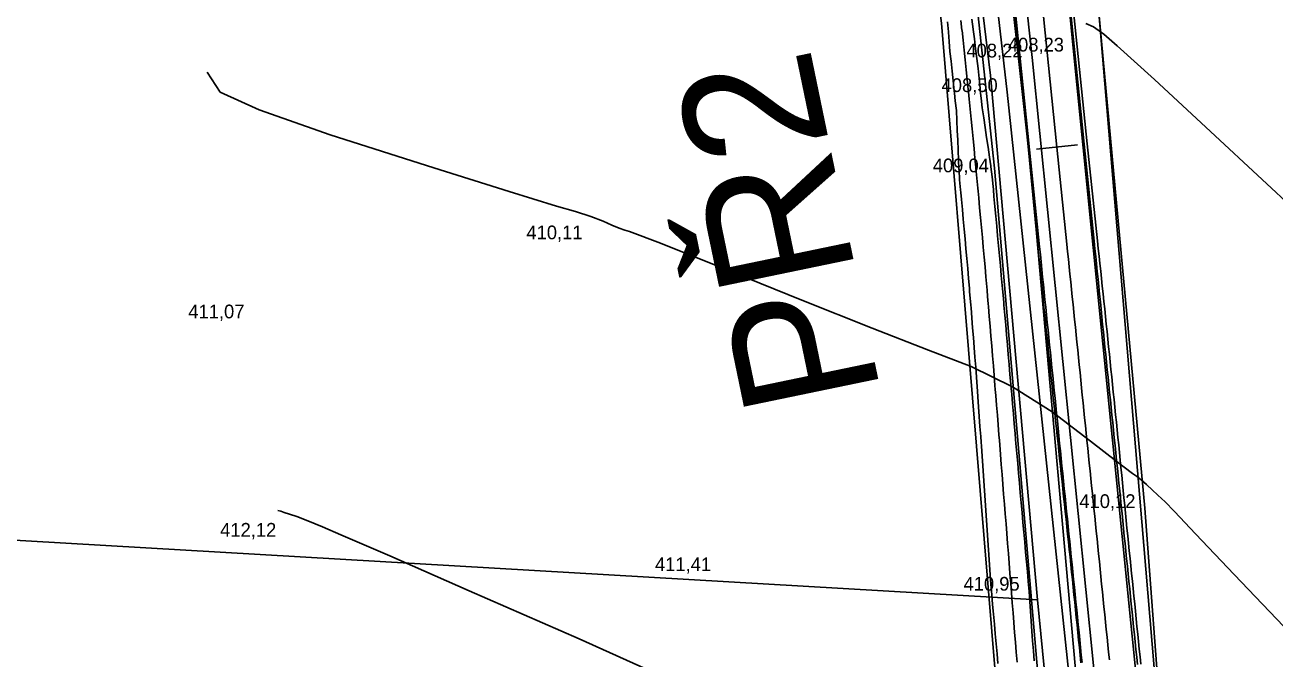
# Model space of a CAD drawing. Extents: x -574342 to -507939, y -1144044 to -1123894.
# Drawn here: x -508576.5 to -508485.4, y -1143420.3 to -1143374.1 of the extents above; entities that cross this region are included whole.
import ezdxf

# ---------------------------------------------------------------- set-up
doc = ezdxf.new("R2010")
doc.units = 0
for name, color, linetype in [('01_PARCELY_NAVRH_PC', 7, 'Continuous'), ('01_PARCELY_NAVRH_VHO', 7, 'Continuous'), ('01_PARCELY_NAVRH_ŽP', 7, 'Continuous'), ('05_VHO_PŘÍKOP_NAVRH', 7, 'Continuous'), ('1000', 7, 'Continuous'), ('21', 7, 'Continuous'), ('37', 7, 'Continuous'), ('42', 7, 'Continuous'), ('55', 7, 'Continuous'), ('6', 7, 'Continuous'), ('Level 255', 7, 'Continuous'), ('VRST HL', 7, 'Continuous'), ('VRST VEDL', 7, 'Continuous')]:
    doc.layers.add(name, color=color, linetype=linetype)

msp = doc.modelspace()

# ---------------------------------------------------------------- linework, layer by layer
at = {"layer": '01_PARCELY_NAVRH_PC'}
for points in [[(-508495.09, -1143559.2), (-508493.85, -1143537.59), (-508493.49, -1143517.55), (-508493.74, -1143496.02), (-508496.01, -1143459.9), (-508497.29, -1143445.8), (-508499.31, -1143428.14), (-508503.21, -1143384.65), (-508511.47, -1143310.09)], [(-508495.09, -1143559.2), (-508493.85, -1143537.59), (-508493.49, -1143517.55), (-508493.74, -1143496.02), (-508496.01, -1143459.9), (-508497.29, -1143445.8), (-508499.31, -1143428.14), (-508503.21, -1143384.65), (-508511.47, -1143310.09)], [(-508498.26, -1143372.94), (-508491.36, -1143454.58), (-508489.28, -1143482.02), (-508487.96, -1143506.84), (-508488.59, -1143541.43), (-508489.82, -1143560.44)], [(-508498.26, -1143372.94), (-508491.36, -1143454.58), (-508489.28, -1143482.02), (-508487.96, -1143506.84), (-508488.59, -1143541.43), (-508489.82, -1143560.44)]]:
    msp.add_lwpolyline(points, dxfattribs=at)
at = {"layer": '01_PARCELY_NAVRH_VHO'}
msp.add_lwpolyline([(-508497.13, -1143495.86), (-508497.34, -1143500.64), (-508499.94, -1143496.07), (-508501.52, -1143472.9), (-508509.71, -1143373.98), (-508513.61, -1143343.97), (-508516.21, -1143324.53), (-508518.91, -1143309.47), (-508522.63, -1143293.85), (-508527.23, -1143279.34), (-508534.32, -1143262.4), (-508535.36, -1143259.89), (-508531.94, -1143260.32), (-508524.61, -1143277.77), (-508522.34, -1143283.22), (-508517.78, -1143295.12), (-508517.67, -1143298.65), (-508514.79, -1143310.81), (-508512.2, -1143325.42), (-508505.85, -1143384.53), (-508502.4, -1143424.77), (-508500.25, -1143457.08), (-508499.28, -1143468.17)], close=True, dxfattribs=at)
at = {"layer": '01_PARCELY_NAVRH_ŽP'}
for points in [[(-508502.09, -1143606.43), (-508497.34, -1143500.64), (-508497.13, -1143495.86), (-508499.28, -1143468.17), (-508500.25, -1143457.08), (-508502.4, -1143424.77), (-508505.85, -1143384.53), (-508512.2, -1143325.42), (-508514.79, -1143310.81), (-508517.67, -1143298.65), (-508517.78, -1143295.12), (-508513.41, -1143300.73), (-508511.47, -1143310.09), (-508503.21, -1143384.65), (-508499.31, -1143428.14), (-508497.29, -1143445.8), (-508496.01, -1143459.9), (-508493.74, -1143496.02), (-508493.49, -1143517.55), (-508493.85, -1143537.59), (-508495.09, -1143559.2)], [(-508498.26, -1143372.94), (-508491.36, -1143454.58), (-508489.28, -1143482.02), (-508487.96, -1143506.84), (-508488.59, -1143541.43), (-508328.8, -1143543.73), (-508340.54, -1143513.97), (-508355.5, -1143458.4), (-508358.607, -1143451.781), (-508362.84, -1143461.25), (-508363.77, -1143471.67), (-508364.08, -1143476.62), (-508363.35, -1143496.57), (-508368.53, -1143496.78), (-508375.66, -1143485.8), (-508391.38, -1143484.87), (-508409.7, -1143432.51), (-508425.23, -1143400.39), (-508448.26, -1143343.08)]]:
    msp.add_lwpolyline(points, dxfattribs=at)
at = {"layer": '1000'}
for points in [[(-508504.401, -1143333.052), (-508499.309, -1143382.792), (-508498.585, -1143389.861), (-508498.529, -1143390.412), (-508498.473, -1143390.963), (-508498.416, -1143391.514), (-508498.36, -1143392.065), (-508498.304, -1143392.615), (-508498.247, -1143393.166), (-508498.191, -1143393.717), (-508498.134, -1143394.268), (-508498.078, -1143394.819), (-508498.022, -1143395.37), (-508497.965, -1143395.92), (-508497.909, -1143396.471), (-508497.852, -1143397.022), (-508497.796, -1143397.573), (-508497.74, -1143398.124), (-508497.683, -1143398.675), (-508497.627, -1143399.225), (-508497.57, -1143399.776), (-508497.514, -1143400.327), (-508497.458, -1143400.878), (-508497.401, -1143401.429), (-508497.345, -1143401.98), (-508497.289, -1143402.53), (-508497.232, -1143403.081), (-508497.176, -1143403.632), (-508497.119, -1143404.183), (-508497.063, -1143404.734), (-508497.007, -1143405.284), (-508496.95, -1143405.835), (-508496.894, -1143406.386), (-508496.837, -1143406.937), (-508496.781, -1143407.488), (-508496.725, -1143408.039), (-508496.668, -1143408.589), (-508496.612, -1143409.14), (-508496.555, -1143409.691), (-508496.499, -1143410.242), (-508496.443, -1143410.793), (-508496.386, -1143411.344), (-508496.33, -1143411.894), (-508496.274, -1143412.445), (-508496.217, -1143412.996), (-508496.161, -1143413.547), (-508496.104, -1143414.098), (-508496.048, -1143414.649), (-508495.992, -1143415.199), (-508495.935, -1143415.75), (-508495.879, -1143416.301), (-508495.822, -1143416.852), (-508495.766, -1143417.403), (-508495.71, -1143417.953), (-508495.653, -1143418.504), (-508495.597, -1143419.055), (-508495.54, -1143419.606), (-508495.484, -1143420.157), (-508495.428, -1143420.708)], [(-508504.23, -1143333.034), (-508499.095, -1143382.77), (-508498.341, -1143389.836), (-508498.283, -1143390.387), (-508498.224, -1143390.938), (-508498.166, -1143391.488), (-508498.107, -1143392.039), (-508498.049, -1143392.589), (-508497.991, -1143393.14), (-508497.933, -1143393.691), (-508497.875, -1143394.241), (-508497.817, -1143394.792), (-508497.759, -1143395.343), (-508497.701, -1143395.893), (-508497.644, -1143396.444), (-508497.587, -1143396.995), (-508497.529, -1143397.546), (-508497.472, -1143398.096), (-508497.415, -1143398.647), (-508497.358, -1143399.198), (-508497.301, -1143399.749), (-508497.244, -1143400.299), (-508497.188, -1143400.85), (-508497.131, -1143401.401), (-508497.075, -1143401.952), (-508497.018, -1143402.503), (-508496.962, -1143403.054), (-508496.906, -1143403.604), (-508496.85, -1143404.155), (-508496.794, -1143404.706), (-508496.739, -1143405.257), (-508496.684, -1143405.808), (-508496.63, -1143406.359), (-508496.575, -1143406.91), (-508496.521, -1143407.461), (-508496.467, -1143408.012), (-508496.413, -1143408.563), (-508496.359, -1143409.114), (-508496.305, -1143409.665), (-508496.251, -1143410.217), (-508496.195, -1143410.767), (-508496.138, -1143411.318), (-508496.081, -1143411.869), (-508496.024, -1143412.42), (-508495.968, -1143412.971), (-508495.911, -1143413.521), (-508495.855, -1143414.072), (-508495.799, -1143414.623), (-508495.743, -1143415.174), (-508495.687, -1143415.725), (-508495.631, -1143416.276), (-508495.575, -1143416.826), (-508495.519, -1143417.377), (-508495.464, -1143417.928), (-508495.408, -1143418.479), (-508495.353, -1143419.03), (-508495.297, -1143419.581), (-508495.242, -1143420.132), (-508495.187, -1143420.683)], [(-508508.508, -1143333.472), (-508503.381, -1143383.209), (-508502.684, -1143390.281), (-508502.63, -1143390.832), (-508502.576, -1143391.383), (-508502.521, -1143391.934), (-508502.465, -1143392.485), (-508502.41, -1143393.036), (-508502.354, -1143393.587), (-508502.298, -1143394.138), (-508502.242, -1143394.688), (-508502.186, -1143395.239), (-508502.13, -1143395.79), (-508502.074, -1143396.341), (-508502.017, -1143396.892), (-508501.961, -1143397.443), (-508501.904, -1143397.993), (-508501.848, -1143398.544), (-508501.791, -1143399.095), (-508501.734, -1143399.646), (-508501.677, -1143400.197), (-508501.62, -1143400.747), (-508501.563, -1143401.298), (-508501.506, -1143401.849), (-508501.448, -1143402.4), (-508501.391, -1143402.95), (-508501.333, -1143403.501), (-508501.276, -1143404.052), (-508501.218, -1143404.602), (-508501.16, -1143405.153), (-508501.102, -1143405.704), (-508501.044, -1143406.254), (-508500.986, -1143406.805), (-508500.928, -1143407.356), (-508500.87, -1143407.906), (-508500.811, -1143408.457), (-508500.753, -1143409.008), (-508500.694, -1143409.558), (-508500.636, -1143410.109), (-508500.577, -1143410.659), (-508500.518, -1143411.21), (-508500.459, -1143411.76), (-508500.4, -1143412.311), (-508500.341, -1143412.862), (-508500.283, -1143413.412), (-508500.227, -1143413.963), (-508500.17, -1143414.514), (-508500.114, -1143415.065), (-508500.057, -1143415.616), (-508500, -1143416.166), (-508499.944, -1143416.717), (-508499.887, -1143417.268), (-508499.83, -1143417.819), (-508499.773, -1143418.369), (-508499.715, -1143418.92), (-508499.658, -1143419.471), (-508499.602, -1143420.022), (-508499.564, -1143420.574)], [(-508508.38, -1143333.459), (-508503.288, -1143383.199), (-508502.565, -1143390.269), (-508502.508, -1143390.819), (-508502.452, -1143391.37), (-508502.396, -1143391.921), (-508502.339, -1143392.472), (-508502.283, -1143393.023), (-508502.226, -1143393.574), (-508502.17, -1143394.124), (-508502.114, -1143394.675), (-508502.057, -1143395.226), (-508502.001, -1143395.777), (-508501.944, -1143396.328), (-508501.888, -1143396.879), (-508501.832, -1143397.429), (-508501.775, -1143397.98), (-508501.719, -1143398.531), (-508501.662, -1143399.082), (-508501.606, -1143399.633), (-508501.55, -1143400.184), (-508501.493, -1143400.734), (-508501.437, -1143401.285), (-508501.381, -1143401.836), (-508501.324, -1143402.387), (-508501.268, -1143402.938), (-508501.211, -1143403.489), (-508501.155, -1143404.039), (-508501.099, -1143404.59), (-508501.042, -1143405.141), (-508500.986, -1143405.692), (-508500.929, -1143406.243), (-508500.873, -1143406.793), (-508500.817, -1143407.344), (-508500.76, -1143407.895), (-508500.704, -1143408.446), (-508500.647, -1143408.997), (-508500.591, -1143409.548), (-508500.535, -1143410.098), (-508500.478, -1143410.649), (-508500.422, -1143411.2), (-508500.366, -1143411.751), (-508500.309, -1143412.302), (-508500.253, -1143412.853), (-508500.196, -1143413.403), (-508500.14, -1143413.954), (-508500.084, -1143414.505), (-508500.027, -1143415.056), (-508499.971, -1143415.607), (-508499.914, -1143416.158), (-508499.858, -1143416.708), (-508499.802, -1143417.259), (-508499.745, -1143417.81), (-508499.689, -1143418.361), (-508499.632, -1143418.912), (-508499.576, -1143419.462), (-508499.52, -1143420.013), (-508499.463, -1143420.564)], [(-508505.598, -1143420.635), (-508505.662, -1143419.916), (-508505.726, -1143419.197), (-508505.79, -1143418.478), (-508505.854, -1143417.759), (-508505.919, -1143417.039), (-508505.984, -1143416.32), (-508506.049, -1143415.601), (-508506.108, -1143414.882), (-508506.135, -1143414.473), (-508506.156, -1143414.161), (-508506.204, -1143413.441), (-508506.253, -1143412.72), (-508506.302, -1143412), (-508506.351, -1143411.279), (-508506.4, -1143410.559), (-508506.45, -1143409.839), (-508506.5, -1143409.118), (-508506.55, -1143408.398), (-508506.6, -1143407.678), (-508506.65, -1143406.958), (-508506.701, -1143406.237), (-508506.752, -1143405.517), (-508506.803, -1143404.797), (-508506.824, -1143404.496), (-508506.854, -1143404.077), (-508506.906, -1143403.356), (-508506.957, -1143402.636), (-508507.009, -1143401.916), (-508507.061, -1143401.196), (-508507.092, -1143400.777), (-508507.114, -1143400.476), (-508507.167, -1143399.757), (-508507.221, -1143399.038), (-508507.276, -1143398.319), (-508507.331, -1143397.6), (-508507.388, -1143396.881), (-508507.445, -1143396.163), (-508507.502, -1143395.444), (-508507.561, -1143394.725), (-508507.577, -1143394.532), (-508507.62, -1143394.006), (-508507.659, -1143393.546), (-508507.68, -1143393.288), (-508507.741, -1143392.569), (-508507.803, -1143391.851), (-508507.865, -1143391.132), (-508507.929, -1143390.414), (-508507.993, -1143389.696), (-508508.057, -1143388.978), (-508508.123, -1143388.26), (-508508.191, -1143387.542), (-508508.259, -1143386.824), (-508508.308, -1143386.322), (-508508.329, -1143386.106), (-508508.399, -1143385.389), (-508508.433, -1143384.667), (-508508.437, -1143384.582), (-508508.464, -1143383.946), (-508508.496, -1143383.225), (-508508.528, -1143382.503), (-508508.562, -1143381.782), (-508508.596, -1143381.06), (-508508.63, -1143380.339), (-508508.704, -1143379.621), (-508508.762, -1143379.078), (-508508.78, -1143378.904), (-508508.857, -1143378.187), (-508508.935, -1143377.47), (-508509.014, -1143376.753), (-508509.093, -1143376.036), (-508509.155, -1143375.317), (-508509.211, -1143374.62), (-508509.213, -1143374.598), (-508509.271, -1143373.879)], [(-508502.965, -1143420.426), (-508503.017, -1143419.705), (-508503.068, -1143418.985), (-508503.119, -1143418.265), (-508503.17, -1143417.545), (-508503.221, -1143416.825), (-508503.272, -1143416.104), (-508503.322, -1143415.384), (-508503.386, -1143414.665), (-508503.423, -1143414.257), (-508503.452, -1143413.946), (-508503.517, -1143413.227), (-508503.582, -1143412.508), (-508503.647, -1143411.788), (-508503.711, -1143411.069), (-508503.776, -1143410.35), (-508503.84, -1143409.631), (-508503.904, -1143408.912), (-508503.968, -1143408.193), (-508504.031, -1143407.473), (-508504.095, -1143406.754), (-508504.158, -1143406.035), (-508504.221, -1143405.316), (-508504.284, -1143404.596), (-508504.31, -1143404.296), (-508504.346, -1143403.877), (-508504.409, -1143403.158), (-508504.471, -1143402.438), (-508504.533, -1143401.719), (-508504.595, -1143401), (-508504.631, -1143400.581), (-508504.656, -1143400.28), (-508504.719, -1143399.56), (-508504.781, -1143398.84), (-508504.844, -1143398.119), (-508504.906, -1143397.399), (-508504.97, -1143396.679), (-508505.033, -1143395.959), (-508505.097, -1143395.239), (-508505.161, -1143394.519), (-508505.178, -1143394.326), (-508505.226, -1143393.799), (-508505.267, -1143393.338), (-508505.29, -1143393.079), (-508505.355, -1143392.36), (-508505.421, -1143391.64), (-508505.486, -1143390.92), (-508505.552, -1143390.2), (-508505.618, -1143389.48), (-508505.685, -1143388.761), (-508505.751, -1143388.041), (-508505.818, -1143387.321), (-508505.886, -1143386.601), (-508505.933, -1143386.098), (-508505.953, -1143385.882), (-508506.021, -1143385.162), (-508506.112, -1143384.445), (-508506.124, -1143384.36), (-508506.215, -1143383.729), (-508506.319, -1143383.013), (-508506.423, -1143382.297), (-508506.527, -1143381.581), (-508506.632, -1143380.865), (-508506.737, -1143380.149), (-508506.831, -1143379.432), (-508506.884, -1143378.887), (-508506.9, -1143378.713), (-508506.971, -1143377.994), (-508507.045, -1143377.275), (-508507.136, -1143376.558), (-508507.226, -1143375.841), (-508507.317, -1143375.124), (-508507.405, -1143374.429), (-508507.408, -1143374.407), (-508507.496, -1143373.689)]]:
    msp.add_lwpolyline(points, dxfattribs=at)
at = {"layer": '21'}
for points in [[(-508506.391, -1143333.255), (-508501.299, -1143382.996), (-508500.575, -1143390.065), (-508500.519, -1143390.616), (-508500.462, -1143391.167), (-508500.406, -1143391.717), (-508500.35, -1143392.268), (-508500.293, -1143392.819), (-508500.237, -1143393.37), (-508500.18, -1143393.921), (-508500.124, -1143394.472), (-508500.068, -1143395.022), (-508500.011, -1143395.573), (-508499.955, -1143396.124), (-508499.898, -1143396.675), (-508499.842, -1143397.226), (-508499.786, -1143397.777), (-508499.729, -1143398.327), (-508499.673, -1143398.878), (-508499.616, -1143399.429), (-508499.56, -1143399.98), (-508499.504, -1143400.531), (-508499.447, -1143401.082), (-508499.391, -1143401.632), (-508499.335, -1143402.183), (-508499.278, -1143402.734), (-508499.222, -1143403.285), (-508499.165, -1143403.836), (-508499.109, -1143404.386), (-508499.053, -1143404.937), (-508498.996, -1143405.488), (-508498.94, -1143406.039), (-508498.883, -1143406.59), (-508498.827, -1143407.141), (-508498.771, -1143407.691), (-508498.714, -1143408.242), (-508498.658, -1143408.793), (-508498.601, -1143409.344), (-508498.545, -1143409.895), (-508498.489, -1143410.446), (-508498.432, -1143410.996), (-508498.376, -1143411.547), (-508498.32, -1143412.098), (-508498.263, -1143412.649), (-508498.207, -1143413.2), (-508498.15, -1143413.751), (-508498.094, -1143414.301), (-508498.038, -1143414.852), (-508497.981, -1143415.403), (-508497.925, -1143415.954), (-508497.868, -1143416.505), (-508497.812, -1143417.056), (-508497.756, -1143417.606), (-508497.699, -1143418.157), (-508497.643, -1143418.708), (-508497.586, -1143419.259), (-508497.53, -1143419.81), (-508497.474, -1143420.36)], [(-508504.208, -1143420.525), (-508504.266, -1143419.805), (-508504.323, -1143419.085), (-508504.38, -1143418.365), (-508504.437, -1143417.646), (-508504.495, -1143416.926), (-508504.552, -1143416.206), (-508504.609, -1143415.487), (-508504.667, -1143414.767), (-508504.699, -1143414.358), (-508504.724, -1143414.047), (-508504.781, -1143413.327), (-508504.838, -1143412.608), (-508504.896, -1143411.888), (-508504.953, -1143411.168), (-508505.01, -1143410.448), (-508505.068, -1143409.729), (-508505.125, -1143409.009), (-508505.182, -1143408.289), (-508505.24, -1143407.57), (-508505.297, -1143406.85), (-508505.354, -1143406.13), (-508505.411, -1143405.41), (-508505.469, -1143404.691), (-508505.493, -1143404.39), (-508505.526, -1143403.971), (-508505.583, -1143403.251), (-508505.641, -1143402.531), (-508505.698, -1143401.812), (-508505.755, -1143401.092), (-508505.789, -1143400.673), (-508505.813, -1143400.372), (-508505.87, -1143399.653), (-508505.929, -1143398.933), (-508505.987, -1143398.213), (-508506.047, -1143397.494), (-508506.107, -1143396.774), (-508506.167, -1143396.055), (-508506.228, -1143395.335), (-508506.289, -1143394.616), (-508506.306, -1143394.423), (-508506.351, -1143393.897), (-508506.391, -1143393.436), (-508506.414, -1143393.177), (-508506.477, -1143392.458), (-508506.54, -1143391.739), (-508506.604, -1143391.02), (-508506.669, -1143390.301), (-508506.734, -1143389.582), (-508506.799, -1143388.863), (-508506.865, -1143388.144), (-508506.932, -1143387.425), (-508506.999, -1143386.706), (-508507.046, -1143386.203), (-508507.067, -1143385.987), (-508507.135, -1143385.268), (-508507.203, -1143384.549), (-508507.212, -1143384.464), (-508507.273, -1143383.831), (-508507.342, -1143383.112), (-508507.413, -1143382.394), (-508507.483, -1143381.675), (-508507.555, -1143380.957), (-508507.626, -1143380.238), (-508507.699, -1143379.52), (-508507.754, -1143378.975), (-508507.771, -1143378.801), (-508507.845, -1143378.083), (-508507.919, -1143377.365), (-508507.993, -1143376.647), (-508508.068, -1143375.929), (-508508.143, -1143375.211), (-508508.217, -1143374.515), (-508508.219, -1143374.493), (-508508.296, -1143373.775)]]:
    msp.add_lwpolyline(points, dxfattribs=at)
at = {"layer": '37'}
for points in [[(-508510.49, -1143313.12), (-508507.27, -1143338.28), (-508503.11, -1143376.47), (-508498.08, -1143426.3), (-508495.07, -1143459.12), (-508493.11, -1143485.1), (-508492.51, -1143504.33), (-508492.91, -1143532.93), (-508493.51, -1143559.4), (-508495.57, -1143580.48), (-508499.3, -1143618.7), (-508502.79, -1143638.29), (-508508.8, -1143655.9), (-508516.61, -1143671.63), (-508527.34, -1143687.8)], [(-508510.49, -1143313.12), (-508507.27, -1143338.28), (-508503.11, -1143376.47), (-508498.08, -1143426.3), (-508495.07, -1143459.12), (-508493.11, -1143485.1), (-508492.51, -1143504.33), (-508492.91, -1143532.93), (-508493.51, -1143559.4), (-508495.57, -1143580.48), (-508499.3, -1143618.7), (-508502.79, -1143638.29), (-508508.8, -1143655.9), (-508516.61, -1143671.63), (-508527.34, -1143687.8)], [(-508525.32, -1143690.09), (-508513.6, -1143672.94), (-508505.96, -1143657.45), (-508499.97, -1143638.8), (-508496.4, -1143619.04), (-508492.34, -1143581.07), (-508490.58, -1143559.67), (-508489.7, -1143532.61), (-508489.43, -1143504.5), (-508490.15, -1143484.79), (-508492.11, -1143459.13), (-508495.1, -1143425.66), (-508500.09, -1143376.04), (-508503.8, -1143337.81), (-508507.09, -1143312.37)], [(-508525.32, -1143690.09), (-508513.6, -1143672.94), (-508505.96, -1143657.45), (-508499.97, -1143638.8), (-508496.4, -1143619.04), (-508492.34, -1143581.07), (-508490.58, -1143559.67), (-508489.7, -1143532.61), (-508489.43, -1143504.5), (-508490.15, -1143484.79), (-508492.11, -1143459.13), (-508495.1, -1143425.66), (-508500.09, -1143376.04), (-508503.8, -1143337.81), (-508507.09, -1143312.37)]]:
    msp.add_lwpolyline(points, dxfattribs=at)
at = {"layer": '42'}
for points in [[(-508504.21, -1143312.1), (-508501.69, -1143337.29), (-508498.26, -1143372.94), (-508494.88, -1143409.3), (-508491.01, -1143461.13), (-508489.31, -1143484.85), (-508488.03, -1143504.43), (-508488.95, -1143532.56), (-508489.82, -1143560.44), (-508491.6, -1143582.01), (-508495.73, -1143620.81), (-508499.42, -1143638.98), (-508505.75, -1143657.81), (-508512.68, -1143673.17), (-508526.71, -1143694.52), (-508534.28, -1143716.76), (-508532.3, -1143723.14), (-508529.03, -1143725.92)], [(-508504.21, -1143312.1), (-508501.69, -1143337.29), (-508498.26, -1143372.94), (-508494.88, -1143409.3), (-508491.01, -1143461.13), (-508489.31, -1143484.85), (-508488.03, -1143504.43), (-508488.95, -1143532.56), (-508489.82, -1143560.44), (-508491.6, -1143582.01), (-508495.73, -1143620.81), (-508499.42, -1143638.98), (-508505.75, -1143657.81), (-508512.68, -1143673.17), (-508526.71, -1143694.52), (-508534.28, -1143716.76), (-508532.3, -1143723.14), (-508529.03, -1143725.92)], [(-508521.01, -1143320.13), (-508510.53, -1143349.71), (-508508.58, -1143357.79), (-508506.15, -1143377.78), (-508502.71, -1143415.99), (-508498.45, -1143459.61), (-508496.19, -1143497.26), (-508496.88, -1143533.66), (-508497.32, -1143557.82), (-508498.15, -1143565.66), (-508499.01, -1143581.75), (-508502.09, -1143606.43), (-508507.47, -1143626.62)], [(-508521.01, -1143320.13), (-508510.53, -1143349.71), (-508508.58, -1143357.79), (-508506.15, -1143377.78), (-508502.71, -1143415.99), (-508498.45, -1143459.61), (-508496.19, -1143497.26), (-508496.88, -1143533.66), (-508497.32, -1143557.82), (-508498.15, -1143565.66), (-508499.01, -1143581.75), (-508502.09, -1143606.43), (-508507.47, -1143626.62)], [(-508866.763, -1143405.064), (-508783.64, -1143404.55), (-508669.79, -1143406.26), (-508502.71, -1143415.99)], [(-508866.763, -1143405.064), (-508783.64, -1143404.55), (-508669.79, -1143406.26), (-508502.71, -1143415.99)]]:
    msp.add_lwpolyline(points, dxfattribs=at)
at = {"layer": '55'}
msp.add_lwpolyline([(-508501.92, -1143619.78), (-508499.03, -1143596.16), (-508494.86, -1143559.27), (-508493.98, -1143533.6), (-508494.02, -1143498.63), (-508495.74, -1143463.34), (-508499.03, -1143434.63), (-508504.92, -1143378.99), (-508508.93, -1143344.09)], dxfattribs=at)
msp.add_lwpolyline([(-508501.92, -1143619.78), (-508499.03, -1143596.16), (-508494.86, -1143559.27), (-508493.98, -1143533.6), (-508494.02, -1143498.63), (-508495.74, -1143463.34), (-508499.03, -1143434.63), (-508504.92, -1143378.99), (-508508.93, -1143344.09)], dxfattribs=at)
at = {"layer": '6'}
msp.add_lwpolyline([(-508499.807, -1143382.843), (-508502.791, -1143383.148)], dxfattribs=at)
at = {"layer": 'VRST HL'}
msp.add_lwpolyline([(-508563.231, -1143377.543), (-508562.28, -1143378.999), (-508559.447, -1143380.282), (-508554.256, -1143382.119), (-508546.708, -1143384.512), (-508541.214, -1143386.239), (-508537.775, -1143387.302), (-508536.391, -1143387.7), (-508535.258, -1143388.064), (-508534.376, -1143388.395), (-508533.744, -1143388.691), (-508533.215, -1143388.914), (-508532.787, -1143389.064), (-508532.461, -1143389.141), (-508530.202, -1143390.014), (-508526.011, -1143391.683), (-508519.887, -1143394.147), (-508514.767, -1143396.184), (-508510.653, -1143397.794), (-508507.544, -1143398.977), (-508504.541, -1143400.479), (-508501.645, -1143402.301), (-508498.856, -1143404.441), (-508496.901, -1143405.936), (-508495.781, -1143406.784), (-508495.496, -1143406.986), (-508495.159, -1143407.257), (-508494.771, -1143407.597), (-508494.331, -1143408.005), (-508493.962, -1143408.347), (-508493.662, -1143408.624), (-508493.433, -1143408.834), (-508493.202, -1143409.061), (-508492.97, -1143409.304), (-508492.736, -1143409.564), (-508491.207, -1143411.178), (-508488.381, -1143414.146), (-508484.261, -1143418.469)], dxfattribs=at)
at = {"layer": 'VRST VEDL'}
for points in [[(-508499.194, -1143374.001), (-508498.64, -1143374.241), (-508497.875, -1143374.78), (-508496.898, -1143375.616), (-508494.191, -1143378.083), (-508489.754, -1143382.179), (-508483.587, -1143387.905)], [(-508558.086, -1143409.479), (-508557.872, -1143409.541), (-508557.623, -1143409.62), (-508557.233, -1143409.747), (-508556.7, -1143409.921), (-508555.898, -1143410.229), (-508554.826, -1143410.669), (-508553.485, -1143411.242), (-508549.922, -1143412.793), (-508544.136, -1143415.323), (-508536.127, -1143418.831), (-508528.744, -1143422.166)]]:
    msp.add_lwpolyline(points, dxfattribs=at)

# ---------------------------------------------------------------- texts
at = {"layer": '05_VHO_PŘÍKOP_NAVRH'}
msp.add_text('PŘ2', height=10, rotation=101.70001, dxfattribs=at).set_placement((-508514.1, -1143400.966))
at = {"layer": 'Level 255'}
for s, p in [('408,23', (-508504.875, -1143376.04)), ('408,22', (-508507.895, -1143376.47)), ('408,50', (-508509.705, -1143378.99)), ('409,04', (-508510.345, -1143384.84)), ('410,11', (-508539.965, -1143389.72)), ('411,07', (-508564.605, -1143395.48)), ('410,12', (-508499.665, -1143409.3)), ('412,12', (-508562.285, -1143411.39)), ('411,41', (-508530.595, -1143413.9)), ('410,95', (-508508.105, -1143415.32))]:
    msp.add_text(s, height=1, dxfattribs=at).set_placement(p)

doc.saveas('drawing.dxf')
